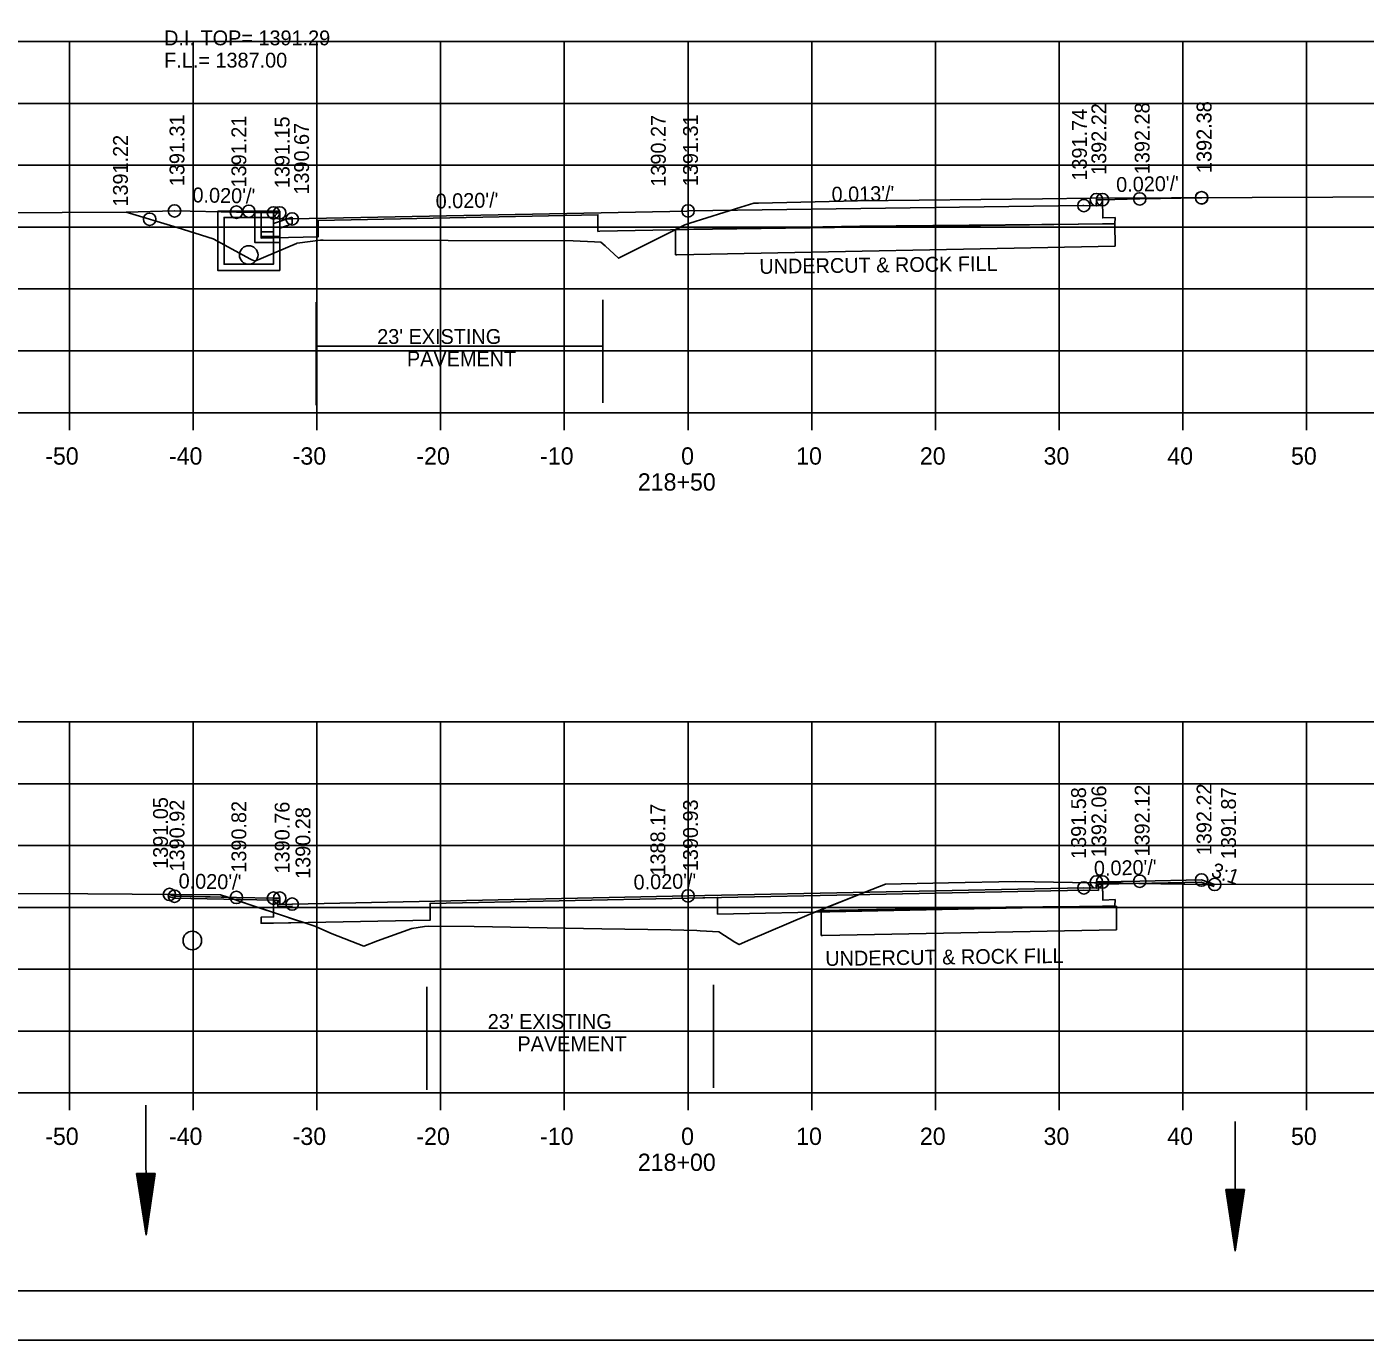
# Model space of a CAD drawing. Extents: x 1374311 to 1383814, y 384102 to 406278.
# Drawn here: x 1382586.6 to 1382694.8, y 405425.1 to 405531.3 of the extents above; entities that cross this region are included whole.
import ezdxf

# ---------------------------------------------------------------- set-up
doc = ezdxf.new("R2010")
doc.units = 0
for name, color, linetype in [('R_Axis', 7, 'Continuous'), ('R_Axis Annot', 7, 'Continuous'), ('R_Border', 7, 'Continuous'), ('R_Draft', 7, 'Continuous'), ('R_Exist Surface', 7, 'Continuous'), ('R_Fin Surface', 7, 'Continuous'), ('R_Grid', 7, 'Continuous'), ('R_No Plot', 7, 'Continuous'), ('R_Water', 7, 'Continuous'), ('R_Water Annot', 7, 'Continuous'), ('R_Xsect Elev', 7, 'Continuous'), ('R_Xsect Slope', 7, 'Continuous')]:
    doc.layers.add(name, color=color, linetype=linetype)

msp = doc.modelspace()

# ---------------------------------------------------------------- linework, layer by layer
at = {"layer": 'R_Axis'}
for p, q in [((1382500.07, 405500.07), (1382780.07, 405500.07)), ((1382590.07, 405498.67), (1382590.07, 405500.07)), ((1382600.07, 405498.67), (1382600.07, 405500.07)), ((1382610.07, 405498.67), (1382610.07, 405500.07)), ((1382620.07, 405498.67), (1382620.07, 405500.07)), ((1382630.07, 405498.67), (1382630.07, 405500.07)), ((1382640.07, 405498.67), (1382640.07, 405500.07)), ((1382650.07, 405498.67), (1382650.07, 405500.07)), ((1382660.07, 405498.67), (1382660.07, 405500.07)), ((1382670.07, 405498.67), (1382670.07, 405500.07)), ((1382680.07, 405498.67), (1382680.07, 405500.07)), ((1382690.07, 405498.67), (1382690.07, 405500.07)), ((1382500.07, 405445.07), (1382780.07, 405445.07)), ((1382590.07, 405443.67), (1382590.07, 405445.07)), ((1382600.07, 405443.67), (1382600.07, 405445.07)), ((1382610.07, 405443.67), (1382610.07, 405445.07)), ((1382620.07, 405443.67), (1382620.07, 405445.07)), ((1382630.07, 405443.67), (1382630.07, 405445.07)), ((1382640.07, 405443.67), (1382640.07, 405445.07)), ((1382650.07, 405443.67), (1382650.07, 405445.07)), ((1382660.07, 405443.67), (1382660.07, 405445.07)), ((1382670.07, 405443.67), (1382670.07, 405445.07)), ((1382680.07, 405443.67), (1382680.07, 405445.07)), ((1382690.07, 405443.67), (1382690.07, 405445.07))]:
    msp.add_line(p, q, dxfattribs=at)
at = {"layer": 'R_Border'}
msp.add_line((1382798.25, 405429.07), (1382482.07, 405429.07), dxfattribs=at)
at = {"layer": 'R_Draft'}
for p, q in [((1382595.5, 405438.57), (1382596.26, 405433.57)), ((1382597, 405438.57), (1382595.5, 405438.57)), ((1382595.63, 405438.57), (1382596.26, 405434.41)), ((1382595.75, 405438.57), (1382596.26, 405435.27)), ((1382595.88, 405438.57), (1382596.26, 405436.1)), ((1382596.01, 405438.57), (1382596.26, 405436.95)), ((1382596.13, 405438.57), (1382596.25, 405437.78)), ((1382596.37, 405438.57), (1382596.25, 405437.78)), ((1382597, 405438.57), (1382596.26, 405433.57)), ((1382596.49, 405438.57), (1382596.26, 405436.95)), ((1382596.75, 405438.57), (1382596.26, 405435.27)), ((1382596.88, 405438.57), (1382596.26, 405434.41)), ((1382596.62, 405438.57), (1382596.26, 405436.1)), ((1382683.55, 405437.27), (1382684.29, 405432.27)), ((1382685.05, 405437.27), (1382683.55, 405437.27)), ((1382683.67, 405437.27), (1382684.29, 405433.1)), ((1382683.8, 405437.27), (1382684.29, 405433.96)), ((1382683.92, 405437.27), (1382684.29, 405434.8)), ((1382684.05, 405437.27), (1382684.29, 405435.64)), ((1382684.18, 405437.27), (1382684.3, 405436.48)), ((1382685.05, 405437.27), (1382684.29, 405432.27)), ((1382684.54, 405437.27), (1382684.29, 405435.64)), ((1382684.79, 405437.27), (1382684.29, 405433.96)), ((1382684.92, 405437.27), (1382684.29, 405433.1)), ((1382684.67, 405437.27), (1382684.29, 405434.8)), ((1382684.41, 405437.27), (1382684.3, 405436.48))]:
    msp.add_line(p, q, dxfattribs=at)
at = {"layer": 'R_Exist Surface'}
for points in [[(1382579.1, 405516.21), (1382594.66, 405516.29), (1382598.77, 405515.03), (1382601.69, 405514.12), (1382604.69, 405512.49), (1382605.05, 405512.31), (1382608.42, 405513.76), (1382608.45, 405513.78), (1382608.47, 405513.78), (1382610.37, 405514.02), (1382610.57, 405514.02), (1382630.79, 405513.97), (1382632.51, 405513.89), (1382633.01, 405513.86), (1382633.36, 405513.57), (1382634.45, 405512.56), (1382638.22, 405514.46), (1382639.8, 405515.25), (1382640.21, 405515.38), (1382644.35, 405516.69), (1382645.39, 405517.02), (1382645.77, 405517.02), (1382653.77, 405517.19), (1382668.73, 405517.36), (1382672.64, 405517.4), (1382692.19, 405517.5), (1382704.42, 405517.53)], [(1382583.42, 405461.2), (1382591.56, 405461.16), (1382602.29, 405461.1), (1382604.84, 405460.23), (1382609.89, 405458.55), (1382611.31, 405457.95), (1382613.87, 405456.95), (1382614.98, 405457.37), (1382617.75, 405458.38), (1382618.77, 405458.52), (1382619.1, 405458.56), (1382622.78, 405458.52), (1382633.1, 405458.34), (1382638.68, 405458.26), (1382640.77, 405458.22), (1382641.04, 405458.19), (1382642.55, 405458.09), (1382643.85, 405457.27), (1382644.21, 405457.07), (1382645.11, 405457.47), (1382649.66, 405459.42), (1382654.43, 405461.32), (1382656.02, 405461.96), (1382661.12, 405462.07), (1382666.55, 405462.17), (1382671.14, 405462.08), (1382681.86, 405461.93), (1382697.57, 405461.94)]]:
    msp.add_lwpolyline(points, dxfattribs=at)
at = {"layer": 'R_Fin Surface'}
for p, q in [((1382653.97, 405515.14), (1382639.05, 405514.88)), ((1382639.05, 405514.88), (1382639.05, 405514.88)), ((1382639.05, 405514.88), (1382639.05, 405514.88)), ((1382639.05, 405514.88), (1382639.05, 405512.84)), ((1382674.58, 405515.34), (1382653.97, 405515.14)), ((1382674.59, 405513.53), (1382674.58, 405515.34)), ((1382639.16, 405512.84), (1382674.59, 405513.53)), ((1382639.05, 405512.84), (1382639.16, 405512.84)), ((1382672.07, 405461.48), (1382640.11, 405460.83)), ((1382673.24, 405461.45), (1382672.07, 405461.48)), ((1382673.25, 405461.96), (1382673.24, 405461.45)), ((1382673.58, 405461.96), (1382673.25, 405461.96)), ((1382681.56, 405462.12), (1382673.58, 405461.96)), ((1382682.59, 405461.77), (1382681.56, 405462.12)), ((1382598.1, 405460.96), (1382598.53, 405460.81)), ((1382598.53, 405460.81), (1382606.56, 405460.65)), ((1382606.56, 405460.65), (1382606.89, 405460.65)), ((1382606.89, 405460.65), (1382606.9, 405460.15)), ((1382606.9, 405460.15), (1382608.11, 405460.17)), ((1382640.07, 405460.83), (1382640.11, 405460.83)), ((1382665.76, 405460.1), (1382650.84, 405459.83)), ((1382650.84, 405459.83), (1382650.84, 405459.83)), ((1382650.84, 405459.83), (1382650.84, 405459.83)), ((1382650.84, 405459.83), (1382650.84, 405457.79)), ((1382674.71, 405460.17), (1382665.76, 405460.1)), ((1382674.71, 405458.26), (1382674.71, 405460.17)), ((1382650.95, 405457.8), (1382674.71, 405458.26)), ((1382650.84, 405457.79), (1382650.95, 405457.8))]:
    msp.add_line(p, q, dxfattribs=at)
for points in [[(1382594.66, 405516.29), (1382598.56, 405516.38), (1382598.58, 405516.38), (1382603.56, 405516.28), (1382603.57, 405516.28), (1382606.56, 405516.22), (1382607.06, 405516.22), (1382607.06, 405516.22), (1382607.06, 405516.22), (1382607.07, 405515.72), (1382608.07, 405515.74), (1382608.07, 405515.74), (1382639.97, 405516.37), (1382640.07, 405516.38), (1382671.97, 405516.81), (1382672.07, 405516.81), (1382673.07, 405516.79), (1382673.07, 405516.79), (1382673.07, 405516.79), (1382673.08, 405517.29), (1382673.58, 405517.29), (1382673.58, 405517.29), (1382676.57, 405517.35), (1382676.58, 405517.35), (1382681.57, 405517.45), (1382681.58, 405517.45), (1382681.58, 405517.45), (1382681.59, 405517.44)], [(1382673.58, 405517.29), (1382673.59, 405515.81), (1382674.59, 405515.84), (1382674.58, 405515.34), (1382673.58, 405515.33), (1382640.07, 405514.88), (1382632.93, 405514.74), (1382632.78, 405514.73), (1382632.79, 405516.07), (1382610.16, 405515.61), (1382610.16, 405514.28), (1382606.56, 405514.21), (1382605.56, 405514.19), (1382605.57, 405514.69), (1382606.57, 405514.69), (1382606.56, 405516.22)], [(1382598.15, 405461.12), (1382598.56, 405460.98), (1382598.56, 405460.98), (1382603.56, 405460.88), (1382603.56, 405460.88), (1382603.56, 405460.88), (1382606.56, 405460.82), (1382607.06, 405460.82), (1382607.06, 405460.82), (1382607.07, 405460.32), (1382607.07, 405460.32), (1382608.07, 405460.34), (1382608.07, 405460.34), (1382608.11, 405460.34), (1382640.07, 405461), (1382640.11, 405461), (1382672.07, 405461.65), (1382673.07, 405461.63), (1382673.07, 405461.63), (1382673.07, 405461.63), (1382673.08, 405462.13), (1382673.58, 405462.13), (1382673.58, 405462.13), (1382673.58, 405462.13), (1382676.58, 405462.19), (1382681.58, 405462.29), (1382681.58, 405462.29), (1382681.58, 405462.29), (1382682.64, 405461.93)], [(1382673.58, 405462.13), (1382673.59, 405460.66), (1382674.59, 405460.7), (1382674.58, 405460.2), (1382673.58, 405460.18), (1382642.46, 405459.53), (1382642.46, 405460.88), (1382640.07, 405460.83), (1382619.22, 405460.4), (1382619.22, 405459.04), (1382606.56, 405458.81), (1382605.56, 405458.79), (1382605.57, 405459.29), (1382606.57, 405459.3), (1382606.56, 405460.82)]]:
    msp.add_lwpolyline(points, dxfattribs=at)
at = {"layer": 'R_Grid'}
for p, q in [((1382500.07, 405530.07), (1382780.07, 405530.07)), ((1382590.07, 405500.07), (1382590.07, 405530.07)), ((1382600.07, 405500.07), (1382600.07, 405530.07)), ((1382610.07, 405500.07), (1382610.07, 405530.07)), ((1382620.07, 405500.07), (1382620.07, 405530.07)), ((1382630.07, 405500.07), (1382630.07, 405530.07)), ((1382640.07, 405500.07), (1382640.07, 405530.07)), ((1382650.07, 405500.07), (1382650.07, 405530.07)), ((1382660.07, 405500.07), (1382660.07, 405530.07)), ((1382670.07, 405500.07), (1382670.07, 405530.07)), ((1382680.07, 405500.07), (1382680.07, 405530.07)), ((1382690.07, 405500.07), (1382690.07, 405530.07)), ((1382500.07, 405525.07), (1382780.07, 405525.07)), ((1382500.07, 405520.07), (1382780.07, 405520.07)), ((1382500.07, 405515.07), (1382780.07, 405515.07)), ((1382500.07, 405510.07), (1382780.07, 405510.07)), ((1382500.07, 405505.07), (1382780.07, 405505.07)), ((1382500.07, 405500.07), (1382780.07, 405500.07)), ((1382500.07, 405475.07), (1382780.07, 405475.07)), ((1382590.07, 405445.07), (1382590.07, 405475.07)), ((1382600.07, 405445.07), (1382600.07, 405475.07)), ((1382610.07, 405445.07), (1382610.07, 405475.07)), ((1382620.07, 405445.07), (1382620.07, 405475.07)), ((1382630.07, 405445.07), (1382630.07, 405475.07)), ((1382640.07, 405445.07), (1382640.07, 405475.07)), ((1382650.07, 405445.07), (1382650.07, 405475.07)), ((1382660.07, 405445.07), (1382660.07, 405475.07)), ((1382670.07, 405445.07), (1382670.07, 405475.07)), ((1382680.07, 405445.07), (1382680.07, 405475.07)), ((1382690.07, 405445.07), (1382690.07, 405475.07)), ((1382500.07, 405470.07), (1382780.07, 405470.07)), ((1382500.07, 405465.07), (1382780.07, 405465.07)), ((1382500.07, 405460.07), (1382780.07, 405460.07)), ((1382500.07, 405455.07), (1382780.07, 405455.07)), ((1382500.07, 405450.07), (1382780.07, 405450.07)), ((1382500.07, 405445.07), (1382780.07, 405445.07))]:
    msp.add_line(p, q, dxfattribs=at)
at = {"layer": 'R_No Plot'}
msp.add_line((1382469.67, 405425.09), (1382803, 405425.09), dxfattribs=at)
for points in [[(1382469.66, 405638.42), (1382803, 405638.42), (1382803, 405425.08), (1382469.66, 405425.08)], [(1382715.99, 405634.53), (1382715.99, 405624.65), (1382751.72, 405624.65), (1382751.72, 405621.73), (1382774.92, 405621.73), (1382774.92, 405597.39), (1382798.25, 405597.39), (1382798.25, 405429.07), (1382482.07, 405429.07), (1382482.07, 405634.53)], [(1382639.01, 405514.86), (1382639.8, 405515.25), (1382640.21, 405515.38), (1382644.35, 405516.69), (1382645.39, 405517.02), (1382645.77, 405517.02), (1382653.77, 405517.19), (1382668.73, 405517.36), (1382672.64, 405517.4), (1382681.28, 405517.44), (1382676.58, 405517.35), (1382676.57, 405517.35), (1382673.58, 405517.29), (1382673.59, 405515.81), (1382674.59, 405515.84), (1382674.58, 405515.34), (1382673.58, 405515.33), (1382640.07, 405514.88)], [(1382681.28, 405517.44), (1382681.59, 405517.44), (1382681.58, 405517.45), (1382681.57, 405517.45)], [(1382650.37, 405459.71), (1382654.43, 405461.32), (1382656.02, 405461.96), (1382661.12, 405462.07), (1382666.55, 405462.17), (1382671.14, 405462.08), (1382673.58, 405462.05), (1382673.59, 405460.66), (1382674.59, 405460.7), (1382674.58, 405460.2), (1382673.58, 405460.18)], [(1382673.58, 405462.05), (1382681.86, 405461.93), (1382682.64, 405461.93), (1382681.58, 405462.29), (1382681.58, 405462.29), (1382681.58, 405462.29), (1382676.58, 405462.19), (1382673.58, 405462.13), (1382673.58, 405462.13)], [(1382598.15, 405461.12), (1382602.29, 405461.1), (1382602.87, 405460.9), (1382598.56, 405460.98)], [(1382602.87, 405460.9), (1382604.84, 405460.23), (1382606.57, 405459.65), (1382606.56, 405460.82), (1382603.56, 405460.88), (1382603.56, 405460.88), (1382603.56, 405460.88)], [(1382606.57, 405459.65), (1382608.95, 405458.86), (1382606.56, 405458.81), (1382605.56, 405458.79), (1382605.57, 405459.29), (1382606.57, 405459.3)]]:
    msp.add_lwpolyline(points, close=True, dxfattribs=at)
for centre in [(1382673.08, 405517.29), (1382673.08, 405517.29), (1382673.08, 405517.29), (1382673.58, 405517.29), (1382673.58, 405517.29), (1382676.58, 405517.35), (1382676.58, 405517.35), (1382676.58, 405517.35), (1382681.58, 405517.45), (1382681.58, 405517.45), (1382681.58, 405517.45), (1382681.59, 405517.44), (1382681.59, 405517.44), (1382681.59, 405517.44), (1382598.56, 405516.38), (1382598.56, 405516.38), (1382598.56, 405516.38), (1382603.56, 405516.28), (1382603.56, 405516.28), (1382603.56, 405516.28), (1382604.56, 405516.36), (1382606.56, 405516.22), (1382606.56, 405516.22), (1382607.06, 405516.22), (1382607.06, 405516.22), (1382607.06, 405516.22), (1382640.07, 405516.38), (1382640.07, 405516.38), (1382640.07, 405516.38), (1382672.07, 405516.81), (1382672.07, 405516.81), (1382672.07, 405516.81), (1382596.55, 405515.71), (1382596.55, 405515.71), (1382596.55, 405515.71), (1382596.55, 405515.71), (1382596.55, 405515.71), (1382596.55, 405515.71), (1382608.07, 405515.74), (1382608.07, 405515.74), (1382608.07, 405515.74), (1382673.08, 405462.13), (1382673.08, 405462.13), (1382673.08, 405462.13), (1382673.58, 405462.13), (1382673.58, 405462.13), (1382676.58, 405462.19), (1382676.58, 405462.19), (1382676.58, 405462.19), (1382681.58, 405462.29), (1382681.58, 405462.29), (1382681.58, 405462.29), (1382682.64, 405461.93), (1382682.64, 405461.93), (1382682.64, 405461.93), (1382598.15, 405461.12), (1382598.15, 405461.12), (1382598.15, 405461.12), (1382598.56, 405460.98), (1382598.56, 405460.98), (1382598.56, 405460.98), (1382603.56, 405460.88), (1382603.56, 405460.88), (1382603.56, 405460.88), (1382606.56, 405460.82), (1382606.56, 405460.82), (1382607.06, 405460.82), (1382607.06, 405460.82), (1382607.06, 405460.82), (1382640.07, 405461), (1382640.07, 405461), (1382640.07, 405461), (1382672.07, 405461.65), (1382672.07, 405461.65), (1382672.07, 405461.65), (1382608.07, 405460.34), (1382608.07, 405460.34), (1382608.07, 405460.34)]:
    msp.add_circle(centre, 0.5, dxfattribs=at)
at = {"layer": 'R_Water'}
for p, q in [((1382602.06, 405516.36), (1382606.81, 405516.36)), ((1382602.06, 405514.86), (1382602.06, 405516.36)), ((1382602.56, 405514.86), (1382602.56, 405515.86)), ((1382602.56, 405515.86), (1382606.56, 405515.86)), ((1382606.89, 405516.19), (1382606.56, 405515.86)), ((1382608.06, 405515.88), (1382606.56, 405515.36)), ((1382606.56, 405514.86), (1382606.56, 405515.36)), ((1382606.89, 405516.19), (1382606.81, 405516.36)), ((1382608.06, 405515.35), (1382607.06, 405515)), ((1382607.06, 405514.86), (1382607.06, 405515)), ((1382610.02, 405500.69), (1382610.02, 405509.01)), ((1382633.19, 405500.87), (1382633.19, 405509.19)), ((1382610.02, 405505.45), (1382633.19, 405505.45)), ((1382642.13, 405445.5), (1382642.13, 405453.82)), ((1382618.96, 405445.32), (1382618.96, 405453.64)), ((1382618.96, 405450.08), (1382642.13, 405450.08)), ((1382596.24, 405444.08), (1382596.26, 405433.57)), ((1382684.31, 405442.77), (1382684.29, 405432.27))]:
    msp.add_line(p, q, dxfattribs=at)
for points in [[(1382604.56, 405516.36), (1382607.06, 405516.36), (1382607.06, 405511.57), (1382604.56, 405511.57), (1382602.06, 405511.57), (1382602.06, 405516.36)], [(1382604.56, 405515.86), (1382606.56, 405515.86), (1382606.56, 405512.07), (1382604.56, 405512.07), (1382602.56, 405512.07), (1382602.56, 405515.86)]]:
    msp.add_lwpolyline(points, close=True, dxfattribs=at)
for points in [[(1382605.06, 405516.35), (1382605.06, 405513.82), (1382607.06, 405513.82), (1382607.06, 405514.32), (1382605.56, 405514.32), (1382605.56, 405516.34)], [(1382608.06, 405515.35), (1382608.06, 405515.88)]]:
    msp.add_lwpolyline(points, dxfattribs=at)
for centre in [(1382604.56, 405512.82), (1382604.56, 405512.82), (1382600, 405457.4)]:
    msp.add_circle(centre, 0.75, dxfattribs=at)

# ---------------------------------------------------------------- texts
at = {"layer": 'R_Axis Annot'}
for s, p in [('-50', (1382588.11, 405495.87)), ('-40', (1382598.11, 405495.87)), ('-30', (1382608.11, 405495.87)), ('-20', (1382618.11, 405495.87)), ('-10', (1382628.11, 405495.87)), ('0', (1382639.51, 405495.87)), ('10', (1382648.81, 405495.87)), ('20', (1382658.81, 405495.87)), ('30', (1382668.81, 405495.87)), ('40', (1382678.81, 405495.87)), ('50', (1382688.81, 405495.87)), ('218+50', (1382636.01, 405493.77)), ('-50', (1382588.11, 405440.87)), ('-40', (1382598.11, 405440.87)), ('-30', (1382608.11, 405440.87)), ('-20', (1382618.11, 405440.87)), ('-10', (1382628.11, 405440.87)), ('0', (1382639.51, 405440.87)), ('10', (1382648.81, 405440.87)), ('20', (1382658.81, 405440.87)), ('30', (1382668.81, 405440.87)), ('40', (1382678.81, 405440.87)), ('50', (1382688.81, 405440.87)), ('218+00', (1382636.01, 405438.77))]:
    msp.add_text(s, height=1.4, dxfattribs=at).set_placement(p)
at = {"layer": 'R_Fin Surface'}
for p in [(1382645.84, 405511.29), (1382651.17, 405455.34)]:
    msp.add_text('UNDERCUT & ROCK FILL', height=1.2, rotation=0.7257, dxfattribs=at).set_placement(p)
at = {"layer": 'R_Water'}
for s, p in [("23' EXISTING ", (1382614.94, 405505.63)), ('PAVEMENT', (1382617.35, 405503.83)), ("23' EXISTING ", (1382623.88, 405450.25)), ('PAVEMENT', (1382626.28, 405448.45))]:
    msp.add_text(s, height=1.2, dxfattribs=at).set_placement(p)
at = {"layer": 'R_Water Annot'}
for s, p in [('D.I. TOP= 1391.29', (1382597.72, 405529.77)), ('F.L.= 1387.00', (1382597.72, 405527.97))]:
    msp.add_text(s, height=1.2, dxfattribs=at).set_placement(p)
at = {"layer": 'R_Xsect Elev'}
for s, p in [('1392.38', (1382682.38, 405519.45)), ('1392.38', (1382682.39, 405519.44)), ('1391.31', (1382599.36, 405518.38)), ('1390.27', (1382638.27, 405518.34)), ('1391.31', (1382640.87, 405518.38)), ('1391.74', (1382672.31, 405518.83)), ('1392.22', (1382673.88, 405519.29)), ('1392.28', (1382677.38, 405519.35)), ('1391.21', (1382604.36, 405518.28)), ('1391.15', (1382607.86, 405518.22)), ('1390.67', (1382609.43, 405517.7)), ('1391.22', (1382594.79, 405516.73)), ('1392.22', (1382682.38, 405464.29)), ('1391.05', (1382598.03, 405463.19)), ('1391.58', (1382672.24, 405463.99)), ('1392.06', (1382673.88, 405464.13)), ('1392.12', (1382677.38, 405464.19)), ('1391.87', (1382684.36, 405463.97)), ('1390.92', (1382599.36, 405462.98)), ('1390.82', (1382604.36, 405462.88)), ('1390.76', (1382607.86, 405462.82)), ('1390.28', (1382609.54, 405462.38)), ('1388.17', (1382638.23, 405462.65)), ('1390.93', (1382640.87, 405463))]:
    msp.add_text(s, height=1.2, rotation=90, dxfattribs=at).set_placement(p)
at = {"layer": 'R_Xsect Slope'}
for s, rotation, p in [("0.020'/'", 1.1458, (1382674.69, 405517.91)), ("0.020'/'", 358.8542, (1382600, 405517.08)), ("0.020'/'", 1.1458, (1382619.68, 405516.57)), ("0.013'/'", 0.7731, (1382651.68, 405517.13)), ("0.020'/'", 1.1458, (1382672.89, 405462.63)), ('3:1', 341.5651, (1382682.27, 405462.59)), ("0.020'/'", 358.8542, (1382598.88, 405461.62)), ("0.020'/'", 1.1678, (1382635.68, 405461.51))]:
    msp.add_text(s, height=1.2, rotation=rotation, dxfattribs=at).set_placement(p)

doc.saveas('drawing.dxf')
